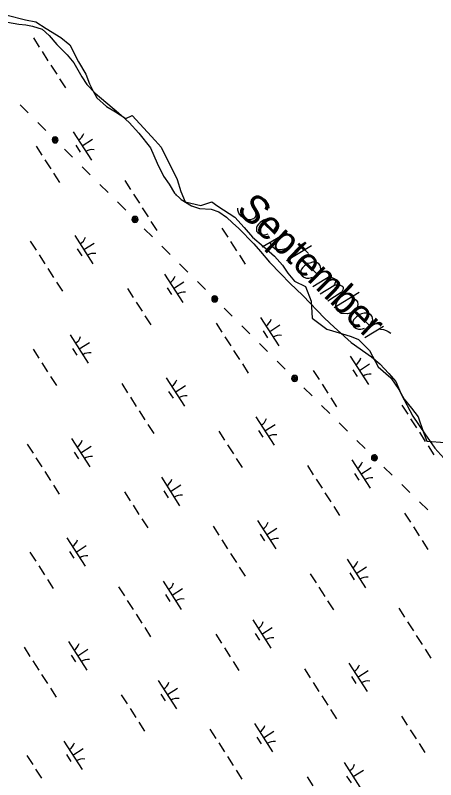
# Model space of a CAD drawing. Extents: x 3962991 to 3983549, y 181631 to 204078.
# Drawn here: x 3975909 to 3976533, y 190286 to 191419 of the extents above; entities that cross this region are included whole.
import ezdxf

# ---------------------------------------------------------------- set-up
doc = ezdxf.new("R2010")
doc.units = 0
for name, color, linetype in [('V-ANNO-MASK', 7, 'Continuous'), ('V-ANNO-MASK2', 7, 'Continuous'), ('V-RIVR-EDGE', 7, 'Continuous'), ('V-RIVR-IDEN', 7, 'Continuous'), ('V-UTIL-LINE', 7, 'Continuous'), ('V-WETL-SWMP', 7, 'Continuous')]:
    doc.layers.add(name, color=color, linetype=linetype)

msp = doc.modelspace()

# ---------------------------------------------------------------- linework, layer by layer
at = {"layer": 'V-ANNO-MASK2'}
for p, q in [((3976275.1, 191075.8), (3976312, 191097.4)), ((3976311.3, 191055.5), (3976348.5, 191077.9)), ((3976332.8, 191077), (3976344.1, 191065.9)), ((3976350.5, 191017.1), (3976377, 191033.3)), ((3976361.4, 191006.5), (3976381.3, 191018.8)), ((3976382.1, 190986.1), (3976419.3, 191008.5)), ((3976427.5, 190941.7), (3976455.4, 190958.3))]:
    msp.add_line(p, q, dxfattribs=at)
for points in [[(3976285, 191133.2), (3976285.4, 191134.6), (3976285.2, 191136.7), (3976284.7, 191138.1), (3976284, 191139.7), (3976282.8, 191141.8), (3976281.1, 191143.9), (3976280, 191145), (3976277.8, 191146.6), (3976273.6, 191148.5), (3976271.3, 191149.4), (3976268.5, 191149.8), (3976266.3, 191150), (3976265.2, 191149.8), (3976263.5, 191149.1), (3976262.4, 191148.4), (3976261.5, 191147.4), (3976260.5, 191146), (3976260.1, 191144.6), (3976259.9, 191143), (3976259.9, 191142.5), (3976265.6, 191127.1), (3976265.9, 191123.1), (3976265.7, 191122), (3976265.5, 191121.3), (3976264.3, 191119.1), (3976263.4, 191118.2), (3976262.2, 191117.5), (3976260.6, 191116.8), (3976258, 191116), (3976253.8, 191116.5), (3976252.7, 191116.7), (3976249.8, 191117.6), (3976248.2, 191118.3), (3976246.8, 191119.2), (3976244.7, 191120.8), (3976244, 191121.5), (3976241.8, 191124.1), (3976240.9, 191125.9), (3976240.1, 191127.5), (3976239.4, 191130.1), (3976239.4, 191133.4)], [(3976276.1, 191114.6), (3976291.2, 191099.8), (3976293.7, 191101.9), (3976295.3, 191104.5), (3976296.5, 191107.5), (3976295.7, 191112.4), (3976293.6, 191115), (3976291.2, 191116.4), (3976287.3, 191117.5), (3976284, 191117.5), (3976280, 191116.3), (3976277.2, 191115.3), (3976272.3, 191112.2), (3976269.8, 191109.6), (3976268, 191107.3), (3976266.8, 191104.7), (3976267.1, 191099.3), (3976268.8, 191097.2), (3976270.9, 191095.6), (3976271.1, 191095.4), (3976275.6, 191093.8), (3976278.8, 191093.8), (3976280.7, 191094.3), (3976281.2, 191094.3), (3976284.4, 191095.3)], [(3976308.8, 191095.5), (3976313, 191095.1), (3976317.2, 191092.3), (3976319.6, 191089.1), (3976320.1, 191085.8), (3976319.7, 191082.5), (3976318.1, 191079), (3976316, 191076.4), (3976313.4, 191074.7), (3976310.2, 191072.8), (3976305.5, 191071.9), (3976300.6, 191071.6), (3976294.7, 191072.7), (3976291.2, 191075.2), (3976288.6, 191078.2), (3976287.1, 191082.9)], [(3976341.7, 191050.2), (3976356.9, 191035.4), (3976359.4, 191037.6), (3976361, 191040.2), (3976362.2, 191043.2), (3976361.4, 191048.1), (3976359.3, 191050.7), (3976356.9, 191052), (3976352.9, 191053.2), (3976349.7, 191053.1), (3976345.7, 191051.9), (3976342.9, 191051), (3976338, 191047.9), (3976335.5, 191045.3), (3976333.6, 191042.9), (3976332.5, 191040.3), (3976332.8, 191035), (3976334.4, 191032.9), (3976336.5, 191031.3), (3976336.8, 191031), (3976341.2, 191029.4), (3976344.5, 191029.5), (3976346.4, 191029.9), (3976346.9, 191030), (3976350.1, 191030.9)], [(3976370, 191029), (3976373.7, 191030.5), (3976376.3, 191030.7), (3976378.7, 191030.3), (3976380.8, 191029.6), (3976382.2, 191029.1), (3976383.6, 191027.8), (3976383.8, 191027.1), (3976383.9, 191025.2), (3976383.6, 191023.1), (3976382.3, 191020.3), (3976381.3, 191018.8), (3976384.6, 191019.8), (3976387.4, 191019.8), (3976389.8, 191019.4), (3976391.9, 191018.7), (3976393.5, 191018), (3976394.7, 191016.9), (3976395.4, 191015.7), (3976395.2, 191014.1), (3976394.7, 191012.2), (3976393.4, 191009.4), (3976392.4, 191008), (3976372.5, 190995.6)], [(3976407, 191001.1), (3976411.2, 190999.7), (3976414.5, 190997), (3976416.4, 190994.2), (3976417.2, 190990.7), (3976416.1, 190985.8), (3976412.4, 190981.5), (3976407.3, 190978.2), (3976401.9, 190976.5), (3976392.5, 190977.3), (3976387.8, 190980.6), (3976385.2, 190984), (3976384.5, 190987.5)], [(3976418.7, 190974.8), (3976433.9, 190960), (3976436.4, 190962.1), (3976438, 190964.7), (3976439.2, 190967.8), (3976438.4, 190972.7), (3976436.3, 190975.2), (3976433.9, 190976.6), (3976429.9, 190977.7), (3976426.7, 190977.7), (3976422.7, 190976.5), (3976419.9, 190975.5), (3976415, 190972.4), (3976412.5, 190969.8), (3976410.6, 190967.5), (3976409.5, 190964.9), (3976409.8, 190959.5), (3976411.4, 190957.4), (3976413.6, 190955.8), (3976413.8, 190955.6), (3976418.3, 190954), (3976421.5, 190954), (3976423.4, 190954.5), (3976423.9, 190954.5), (3976427.1, 190955.5)], [(3976448.7, 190954.3), (3976450.8, 190954.1), (3976455.2, 190953.4), (3976459.2, 190951.8), (3976462, 190950.5), (3976466, 190947.9)]]:
    msp.add_lwpolyline(points, dxfattribs=at)
at = {"layer": 'V-RIVR-EDGE'}
msp.add_lwpolyline([(3975897, 191419.1), (3975924.3, 191412.6), (3975939.6, 191409.3), (3975954.9, 191399.5), (3975976.7, 191386.3), (3975989.9, 191375.4), (3976003, 191350.3), (3976013.9, 191331.7), (3976019.3, 191317.5), (3976024.8, 191306.6), (3976030.3, 191296.8), (3976044.5, 191283.7), (3976057.6, 191276), (3976072.9, 191266.2), (3976082.7, 191270.6), (3976116.5, 191233.4), (3976125.3, 191223.6), (3976131.8, 191210.5), (3976141.7, 191190.9), (3976149.3, 191175.6), (3976154.8, 191158.1), (3976161.3, 191142.8), (3976184.3, 191137.3), (3976200.6, 191142.8), (3976209.4, 191136.2), (3976234.5, 191119.9), (3976248.7, 191104.6), (3976260.7, 191090.4), (3976277.1, 191076.2), (3976293.5, 191062), (3976305.5, 191048.9), (3976313.1, 191036.9), (3976323, 191024.8), (3976339.3, 191017.2), (3976348.1, 190995.4), (3976349.2, 190970.2), (3976371, 190953.9), (3976392.9, 190947.3), (3976407.1, 190942.9), (3976418, 190938.6), (3976434.4, 190922.2), (3976447.5, 190898.2), (3976466, 190881.8), (3976478, 190864.3), (3976485.7, 190850.1), (3976496.6, 190837), (3976506.4, 190823.9), (3976514.1, 190802), (3976519.5, 190787.8), (3976546.8, 190785.7)], dxfattribs=at)
at = {"layer": 'V-UTIL-LINE'}
for points in [[(3975916.3, 191286.3), (3975928.3, 191274.3)], [(3975942.5, 191260.2), (3975954.5, 191248.2)], [(3975968.3, 191234.5), (3975968.6, 191235.9), (3975967.5, 191235.4), (3975967.3, 191234.1), (3975968.5, 191233.1), (3975969.7, 191234.3), (3975969.8, 191236.6), (3975967.8, 191237.4), (3975965.7, 191236.2), (3975965.6, 191233.9), (3975966.8, 191232), (3975969.2, 191231.8), (3975971.2, 191233.6), (3975971.5, 191237.7), (3975970, 191238.6), (3975968.3, 191239), (3975966.6, 191238.6), (3975965.1, 191237.7), (3975964.2, 191236.2), (3975963.8, 191234.5), (3975964.2, 191232.7), (3975965.2, 191231.3), (3975966.6, 191230.3), (3975968.3, 191230), (3975970.1, 191230.3), (3975971.5, 191231.3), (3975972.5, 191232.8), (3975972.8, 191234.5), (3975972.5, 191236.2), (3975971.5, 191237.7)], [(3975982.2, 191220.7), (3975994.2, 191208.7)], [(3976008.4, 191194.6), (3976020.4, 191182.6)], [(3976034.6, 191168.5), (3976046.7, 191156.5)], [(3976060.8, 191142.4), (3976072.9, 191130.4)], [(3976086.7, 191116.6), (3976086.9, 191118), (3976085.9, 191117.6), (3976085.6, 191116.2), (3976086.8, 191115.3), (3976088, 191116.4), (3976088.1, 191118.8), (3976086.1, 191119.5), (3976084, 191118.3), (3976083.9, 191116), (3976085.1, 191114.1), (3976087.5, 191113.9), (3976089.5, 191115.8), (3976089.8, 191119.8), (3976088.4, 191120.8), (3976086.6, 191121.1), (3976084.9, 191120.8), (3976083.5, 191119.8), (3976082.5, 191118.3), (3976082.2, 191116.6), (3976082.5, 191114.9), (3976083.5, 191113.4), (3976084.9, 191112.5), (3976086.7, 191112.1), (3976088.4, 191112.5), (3976089.8, 191113.5), (3976090.8, 191114.9), (3976091.2, 191116.6), (3976090.8, 191118.4), (3976089.8, 191119.8)], [(3976100.5, 191102.8), (3976112.5, 191090.8)], [(3976126.7, 191076.7), (3976138.8, 191064.7)], [(3976152.9, 191050.6), (3976165, 191038.6)], [(3976179.2, 191024.5), (3976191.2, 191012.5)], [(3976205, 190998.8), (3976205.2, 191000.2), (3976204.2, 190999.7), (3976204, 190998.4), (3976205.1, 190997.4), (3976206.4, 190998.6), (3976206.4, 191000.9), (3976204.4, 191001.7), (3976202.3, 191000.5), (3976202.2, 190998.2), (3976203.4, 190996.3), (3976205.8, 190996.1), (3976207.9, 190997.9), (3976208.2, 191002), (3976206.7, 191002.9), (3976205, 191003.3), (3976203.3, 191002.9), (3976201.8, 191002), (3976200.8, 191000.5), (3976200.5, 190998.8), (3976200.8, 190997.1), (3976201.8, 190995.6), (3976203.3, 190994.6), (3976205, 190994.3), (3976206.7, 190994.6), (3976208.2, 190995.6), (3976209.1, 190997.1), (3976209.5, 190998.8), (3976209.1, 191000.5), (3976208.2, 191002)], [(3976218.8, 190985), (3976230.9, 190973)], [(3976245, 190958.9), (3976257.1, 190946.9)], [(3976271.3, 190932.8), (3976283.3, 190920.8)], [(3976297.5, 190906.7), (3976309.5, 190894.7)], [(3976323.3, 190880.9), (3976323.6, 190882.4), (3976322.5, 190881.9), (3976322.3, 190880.5), (3976323.4, 190879.6), (3976324.7, 190880.7), (3976324.8, 190883.1), (3976322.7, 190883.8), (3976320.6, 190882.6), (3976320.5, 190880.3), (3976321.7, 190878.4), (3976324.1, 190878.2), (3976326.2, 190880.1), (3976326.5, 190884.1), (3976325, 190885.1), (3976323.3, 190885.4), (3976321.6, 190885.1), (3976320.1, 190884.1), (3976319.1, 190882.6), (3976318.8, 190880.9), (3976319.2, 190879.2), (3976320.1, 190877.7), (3976321.6, 190876.8), (3976323.3, 190876.4), (3976325, 190876.8), (3976326.5, 190877.8), (3976327.5, 190879.2), (3976327.8, 190880.9), (3976327.5, 190882.7), (3976326.5, 190884.1)], [(3976337.2, 190867.1), (3976349.2, 190855.1)], [(3976363.4, 190841), (3976375.4, 190829)], [(3976389.6, 190814.9), (3976401.6, 190802.9)], [(3976415.8, 190788.8), (3976427.8, 190776.8)], [(3976441.8, 190763.2), (3976442, 190764.6), (3976440.9, 190764.1), (3976440.8, 190762.8), (3976441.9, 190761.9), (3976443.1, 190763), (3976443.2, 190765.4), (3976441.2, 190766.1), (3976439.1, 190764.9), (3976439, 190762.6), (3976440.2, 190760.7), (3976442.6, 190760.5), (3976444.6, 190762.4), (3976444.9, 190766.4), (3976443.4, 190767.4), (3976441.7, 190767.7), (3976440, 190767.3), (3976438.5, 190766.4), (3976437.6, 190764.9), (3976437.3, 190763.2), (3976437.6, 190761.4), (3976438.6, 190760), (3976440.1, 190759), (3976441.8, 190758.7), (3976443.5, 190759.1), (3976445, 190760.1), (3976445.9, 190761.5), (3976446.3, 190763.3), (3976445.9, 190765), (3976444.9, 190766.4)], [(3976455.7, 190749.6), (3976467.9, 190737.7)], [(3976482.2, 190723.7), (3976494.4, 190711.8)], [(3976508.7, 190697.9), (3976520.9, 190686)]]:
    msp.add_lwpolyline(points, dxfattribs=at)
at = {"layer": 'V-WETL-SWMP'}
for p, q in [((3975936.1, 191385.5), (3975944.8, 191372)), ((3975949.1, 191365.3), (3975957.7, 191351.8)), ((3975962, 191345.1), (3975970.7, 191331.6)), ((3975975, 191324.9), (3975983.6, 191311.4)), ((3975995, 191246.6), (3976022, 191204.5)), ((3975998.8, 191226.5), (3976005.2, 191216.4)), ((3976008.5, 191225.6), (3976023.7, 191235.3)), ((3975940.1, 191225.3), (3975948.7, 191211.9)), ((3975953.1, 191205.1), (3975961.7, 191191.7)), ((3975966, 191184.9), (3975974.6, 191171.5)), ((3976071.6, 191174.2), (3976080.2, 191160.7)), ((3976084.5, 191154), (3976093.2, 191140.5)), ((3976146.7, 191153.9), (3976147.7, 191152.4)), ((3976097.5, 191133.8), (3976106.1, 191120.3)), ((3976110.4, 191113.6), (3976119.1, 191100.1)), ((3976215.6, 191103.8), (3976224.2, 191090.4)), ((3975997.4, 191092.9), (3976024.4, 191050.8)), ((3975931.5, 191084.4), (3975940.2, 191071)), ((3976010.9, 191071.9), (3976026.1, 191081.6)), ((3976228.5, 191083.6), (3976237.2, 191070.2)), ((3976001.2, 191072.8), (3976007.7, 191062.7)), ((3975944.5, 191064.2), (3975953.1, 191050.8)), ((3976241.5, 191063.4), (3976250.1, 191050)), ((3975957.4, 191044), (3975966.1, 191030.6)), ((3976130.4, 191035.4), (3976157.4, 190993.3)), ((3975970.4, 191023.8), (3975979, 191010.4)), ((3976143.9, 191014.3), (3976159.1, 191024)), ((3976075.5, 191014.1), (3976084.2, 191000.6)), ((3976134.2, 191015.2), (3976140.7, 191005.1)), ((3976088.5, 190993.9), (3976097.1, 190980.4)), ((3976101.4, 190973.7), (3976110.1, 190960.2)), ((3976272.9, 190971.4), (3976299.9, 190929.3)), ((3976207, 190962.9), (3976215.7, 190949.5)), ((3976286.4, 190950.4), (3976301.5, 190960.1)), ((3975990.4, 190945.6), (3976017.4, 190903.5)), ((3976220, 190942.7), (3976228.6, 190929.3)), ((3976276.7, 190951.3), (3976283.1, 190941.2)), ((3976003.9, 190924.6), (3976019.1, 190934.3)), ((3975935.5, 190924.3), (3975944.1, 190910.8)), ((3975994.2, 190925.4), (3976000.7, 190915.3)), ((3976232.9, 190922.5), (3976241.6, 190909.1)), ((3976405.9, 190913.9), (3976432.9, 190871.8)), ((3975948.5, 190904.1), (3975957.1, 190890.6)), ((3976245.9, 190902.3), (3976254.5, 190888.9)), ((3976419.4, 190892.8), (3976434.6, 190902.5)), ((3976351, 190892.6), (3976359.7, 190879.1)), ((3976409.7, 190893.7), (3976416.2, 190883.6)), ((3975961.4, 190883.9), (3975970.1, 190870.4)), ((3976132.9, 190881.6), (3976159.9, 190839.6)), ((3976067, 190873.2), (3976075.6, 190859.7)), ((3976146.4, 190860.6), (3976161.5, 190870.3)), ((3976364, 190872.4), (3976372.6, 190858.9)), ((3976079.9, 190853), (3976088.6, 190839.5)), ((3976136.6, 190861.5), (3976143.1, 190851.4)), ((3976376.9, 190852.2), (3976385.6, 190838.7)), ((3976482.5, 190841.5), (3976491.1, 190828)), ((3976092.9, 190832.8), (3976101.5, 190819.3)), ((3976265.9, 190824.1), (3976292.9, 190782)), ((3976495.4, 190821.2), (3976504.1, 190807.8)), ((3976105.8, 190812.6), (3976114.5, 190799.1)), ((3976279.4, 190803.1), (3976294.5, 190812.8)), ((3976211, 190802.8), (3976219.6, 190789.3)), ((3976269.6, 190803.9), (3976276.1, 190793.8)), ((3976508.4, 190801), (3976517, 190787.6)), ((3975992.8, 190791.9), (3976019.8, 190749.8)), ((3975927, 190783.4), (3975935.6, 190769.9)), ((3976006.3, 190770.8), (3976021.5, 190780.5)), ((3976223.9, 190782.6), (3976232.6, 190769.1)), ((3976521.3, 190780.8), (3976530, 190767.4)), ((3975939.9, 190763.2), (3975948.5, 190749.7)), ((3975996.6, 190771.7), (3976003.1, 190761.6)), ((3976236.9, 190762.4), (3976245.5, 190748.9)), ((3976342.5, 190751.7), (3976351.1, 190738.2)), ((3976408.3, 190760.2), (3976435.3, 190718.1)), ((3975952.9, 190743), (3975961.5, 190729.5)), ((3976412.1, 190740), (3976418.6, 190729.9)), ((3976421.8, 190739.1), (3976437, 190748.8)), ((3976125.9, 190734.3), (3976152.8, 190692.2)), ((3976355.4, 190731.5), (3976364, 190718)), ((3975965.8, 190722.8), (3975974.4, 190709.3)), ((3976139.4, 190713.3), (3976154.5, 190723)), ((3976071, 190713), (3976079.6, 190699.6)), ((3976129.6, 190714.2), (3976136.1, 190704.1)), ((3976368.4, 190711.3), (3976377, 190697.8)), ((3976083.9, 190692.8), (3976092.5, 190679.4)), ((3976381.3, 190691.1), (3976390, 190677.6)), ((3976096.9, 190672.6), (3976105.5, 190659.2)), ((3976486.5, 190681.3), (3976495.1, 190667.8)), ((3976202.4, 190661.9), (3976211.1, 190648.4)), ((3976268.3, 190670.4), (3976295.3, 190628.3)), ((3976499.4, 190661.1), (3976508, 190647.6)), ((3976272.1, 190650.2), (3976278.5, 190640.1)), ((3976281.8, 190649.3), (3976297, 190659)), ((3975985.8, 190644.6), (3976012.8, 190602.5)), ((3976215.4, 190641.7), (3976224, 190628.2)), ((3976512.4, 190640.9), (3976521, 190627.4)), ((3975999.3, 190623.5), (3976014.5, 190633.2)), ((3975930.9, 190623.3), (3975939.6, 190609.8)), ((3975989.6, 190624.4), (3975996.1, 190614.3)), ((3976228.3, 190621.5), (3976237, 190608)), ((3975943.9, 190603.1), (3975952.5, 190589.6)), ((3976401.3, 190612.8), (3976428.3, 190570.7)), ((3976241.3, 190601.3), (3976249.9, 190587.8)), ((3976346.4, 190591.5), (3976355.1, 190578.1)), ((3976405.1, 190592.7), (3976411.6, 190582.6)), ((3976414.8, 190591.8), (3976430, 190601.5)), ((3975956.8, 190582.9), (3975965.5, 190569.4)), ((3976128.3, 190580.6), (3976155.3, 190538.5)), ((3976062.4, 190572.1), (3976071, 190558.7)), ((3976141.8, 190559.6), (3976156.9, 190569.3)), ((3976359.4, 190571.3), (3976368, 190557.9)), ((3976132, 190560.4), (3976138.5, 190550.3)), ((3976075.3, 190551.9), (3976084, 190538.5)), ((3976372.3, 190551.1), (3976381, 190537.7)), ((3976477.9, 190540.4), (3976486.5, 190526.9)), ((3976088.3, 190531.7), (3976096.9, 190518.3)), ((3976261.3, 190523.1), (3976288.3, 190481)), ((3976490.9, 190520.2), (3976499.5, 190506.7)), ((3976101.3, 190511.5), (3976109.9, 190498.1)), ((3976206.4, 190501.8), (3976215, 190488.3)), ((3976265.1, 190502.9), (3976271.5, 190492.8)), ((3976274.8, 190502), (3976289.9, 190511.7)), ((3975988.2, 190490.8), (3976015.2, 190448.7)), ((3976503.8, 190500), (3976512.4, 190486.5)), ((3975922.4, 190482.4), (3975931, 190468.9)), ((3976001.7, 190469.8), (3976016.9, 190479.5)), ((3976219.3, 190481.6), (3976228, 190468.1)), ((3976516.8, 190479.8), (3976525.4, 190466.3)), ((3975992, 190470.7), (3975998.5, 190460.6)), ((3975935.3, 190462.2), (3975944, 190448.7)), ((3976232.3, 190461.4), (3976240.9, 190447.9)), ((3976403.7, 190459.1), (3976430.7, 190417)), ((3976337.9, 190450.6), (3976346.5, 190437.2)), ((3976417.2, 190438.1), (3976432.4, 190447.8)), ((3975948.3, 190442), (3975956.9, 190428.5)), ((3976121.3, 190433.3), (3976148.3, 190391.2)), ((3976407.5, 190439), (3976414, 190428.9)), ((3975961.2, 190421.7), (3975969.9, 190408.3)), ((3976134.8, 190412.2), (3976149.9, 190422)), ((3976350.8, 190430.4), (3976359.5, 190417)), ((3976066.4, 190412), (3976075, 190398.5)), ((3976125, 190413.1), (3976131.5, 190403)), ((3976363.8, 190410.2), (3976372.4, 190396.8)), ((3976079.3, 190391.8), (3976088, 190378.3)), ((3976376.7, 190390), (3976385.4, 190376.6)), ((3976481.9, 190380.3), (3976490.5, 190366.8)), ((3976092.3, 190371.6), (3976100.9, 190358.1)), ((3976263.7, 190369.3), (3976290.7, 190327.2)), ((3976197.8, 190360.9), (3976206.5, 190347.4)), ((3976277.2, 190348.3), (3976292.4, 190358)), ((3976494.8, 190360.1), (3976503.5, 190346.6)), ((3975981.2, 190343.5), (3976008.2, 190301.4)), ((3976267.5, 190349.2), (3976274, 190339.1)), ((3975994.7, 190322.5), (3976009.9, 190332.2)), ((3976210.8, 190340.7), (3976219.4, 190327.2)), ((3976507.8, 190339.9), (3976516.4, 190326.4)), ((3975926.3, 190322.2), (3975935, 190308.8)), ((3975985, 190323.4), (3975991.5, 190313.3)), ((3976223.7, 190320.5), (3976232.4, 190307)), ((3976396.7, 190311.8), (3976423.7, 190269.7)), ((3975939.3, 190302), (3975947.9, 190288.5)), ((3976236.7, 190300.3), (3976245.3, 190286.8)), ((3976410.2, 190290.8), (3976425.4, 190300.5)), ((3976341.8, 190290.5), (3976350.5, 190277)), ((3976400.5, 190291.6), (3976407, 190281.5))]:
    msp.add_line(p, q, dxfattribs=at)
for points in [[(3975897.9, 191409.1), (3975914.6, 191405.8), (3975924.8, 191404.8), (3975934.9, 191403.2), (3975949.2, 191398.7), (3975959.5, 191389.4), (3975971, 191375.9), (3975986.2, 191360.7), (3975995.9, 191348.4), (3976007.9, 191328.1), (3976015.4, 191316.3), (3976027.8, 191303.7), (3976062.2, 191274.6), (3976077.9, 191260), (3976092.5, 191244.2), (3976109.5, 191222.5), (3976119.4, 191200.1), (3976129.2, 191180.6), (3976137.2, 191168.9), (3976145.1, 191155.4), (3976155.4, 191146), (3976170.4, 191136.8), (3976182.4, 191132.8), (3976199.6, 191132), (3976211, 191128), (3976222.4, 191119.9), (3976231.5, 191111.7), (3976240.6, 191103), (3976263, 191080.2), (3976272.7, 191069), (3976286, 191053.2), (3976303, 191035.7), (3976316.3, 191022.3), (3976335.6, 191003.6), (3976367.7, 190970.1), (3976381.8, 190956.7), (3976407.1, 190934), (3976437.2, 190913.1), (3976449.9, 190902.6)], [(3976449.9, 190902.6), (3976463.2, 190888), (3976473.5, 190876.3), (3976481.6, 190857.4), (3976498.8, 190825), (3976516.5, 190798.6), (3976531.1, 190777.4), (3976544.5, 190762.8)]]:
    msp.add_lwpolyline(points, dxfattribs=at)
for centre, start, end in [((3975993.8, 191249), 301.8919, 343.4355), ((3976023.6, 191202.5), 81.8919, 123.4355), ((3975996.2, 191095.2), 301.8919, 343.4355), ((3976026, 191048.7), 81.8919, 123.4355), ((3976129.2, 191037.7), 301.8919, 343.4355), ((3976159, 190991.2), 81.8919, 123.4355), ((3976271.7, 190973.8), 301.8919, 343.4355), ((3975989.2, 190947.9), 301.8919, 343.4355), ((3976301.5, 190927.2), 81.8919, 123.4355), ((3976019, 190901.4), 81.8919, 123.4355), ((3976404.7, 190916.2), 301.8919, 343.4355), ((3976434.5, 190869.7), 81.8919, 123.4355), ((3976131.7, 190884), 301.8919, 343.4355), ((3976161.5, 190837.5), 81.8919, 123.4355), ((3976264.7, 190826.4), 301.8919, 343.4355), ((3976294.5, 190779.9), 81.8919, 123.4355), ((3975991.6, 190794.2), 301.8919, 343.4355), ((3976021.4, 190747.7), 81.8919, 123.4355), ((3976407.1, 190762.5), 301.8919, 343.4355), ((3976124.6, 190736.7), 301.8919, 343.4355), ((3976436.9, 190716), 81.8919, 123.4355), ((3976154.5, 190690.2), 81.8919, 123.4355), ((3976267.1, 190672.7), 301.8919, 343.4355), ((3975984.6, 190646.9), 301.8919, 343.4355), ((3976296.9, 190626.2), 81.8919, 123.4355), ((3976014.4, 190600.4), 81.8919, 123.4355), ((3976400.1, 190615.2), 301.8919, 343.4355), ((3976429.9, 190568.7), 81.8919, 123.4355), ((3976127.1, 190582.9), 301.8919, 343.4355), ((3976156.9, 190536.4), 81.8919, 123.4355), ((3976260.1, 190525.4), 301.8919, 343.4355), ((3976289.9, 190478.9), 81.8919, 123.4355), ((3975987, 190493.2), 301.8919, 343.4355), ((3976016.8, 190446.7), 81.8919, 123.4355), ((3976402.5, 190461.4), 301.8919, 343.4355), ((3976432.3, 190414.9), 81.8919, 123.4355), ((3976120.1, 190435.6), 301.8919, 343.4355), ((3976149.9, 190389.1), 81.8919, 123.4355), ((3976262.5, 190371.7), 301.8919, 343.4355), ((3976292.3, 190325.2), 81.8919, 123.4355), ((3975980, 190345.9), 301.8919, 343.4355), ((3976009.8, 190299.3), 81.8919, 123.4355), ((3976395.5, 190314.1), 301.8919, 343.4355)]:
    msp.add_arc(centre, 17.6, start, end, dxfattribs=at)

# ---------------------------------------------------------------- texts
at = {"layer": 'V-ANNO-MASK'}
msp.add_text('September', height=42, rotation=315.5869, dxfattribs=at).set_placement((3976235.7, 191129.6))
at = {"layer": 'V-RIVR-IDEN'}
msp.add_text('September', height=42, rotation=315.5869, dxfattribs=at).set_placement((3976235.7, 191129.6))

doc.saveas('drawing.dxf')
